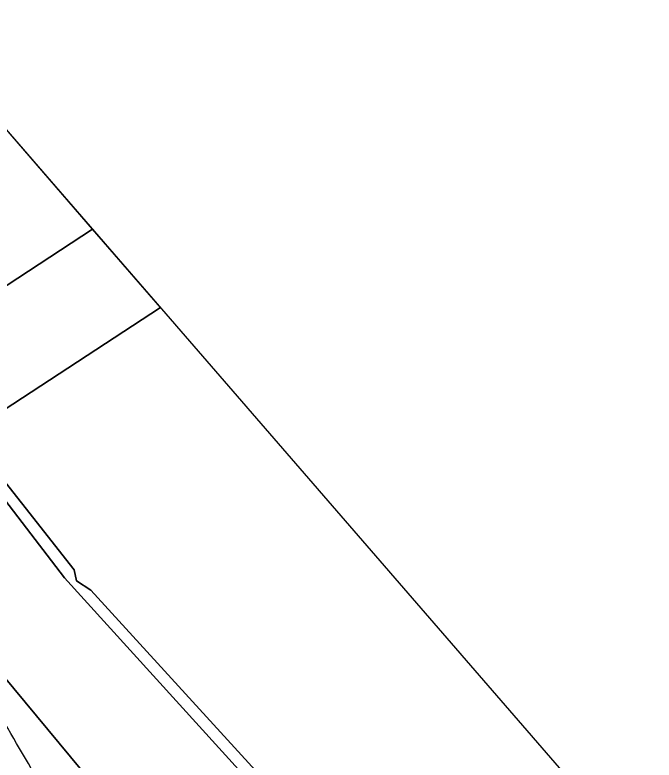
# Model space of a CAD drawing. Extents: x 155018 to 156648, y 383979 to 385733.
# Drawn here: x 156069.05 to 156099.91, y 385316.52 to 385352.51 of the extents above; entities that cross this region are included whole.
import ezdxf

# ---------------------------------------------------------------- set-up
doc = ezdxf.new("R2010")
doc.units = 0
for name, color, linetype in [('IMGEO_Berm_groen', 7, 'Continuous'), ('IMGEO_Dek', 7, 'Continuous'), ('IMGEO_Fietspad_gesloten', 7, 'Continuous'), ('IMGEO_Gemengd_bos', 7, 'Continuous'), ('IMGEO_Hek', 7, 'Continuous'), ('IMGEO_Kademuur', 7, 'Continuous'), ('IMGEO_Rijbaan_regionaal_gesloten', 7, 'Continuous'), ('IMGEO_Waterloop', 7, 'Continuous')]:
    doc.layers.add(name, color=color, linetype=linetype)

msp = doc.modelspace()

# ---------------------------------------------------------------- linework, layer by layer
at = {"layer": 'IMGEO_Berm_groen'}
msp.add_lwpolyline([(156074.004, 385313.941), (156062.257, 385328.091), (156061.52, 385327.597), (156061.823, 385327.264), (156062.065, 385327.481), (156062.69, 385326.694), (156063.91, 385325.112), (156065.129, 385323.529), (156067.376, 385320.213)], dxfattribs=at)
msp.add_arc((155968.372, 385258.194), 116.826, 27.64463, 32.06441, dxfattribs=at)
at = {"layer": 'IMGEO_Dek'}
msp.add_lwpolyline([(156076.075, 385338.383), (156065.613, 385350.451), (156054.498, 385343.148), (156052.541, 385341.843), (156050.569, 385340.527), (156047.626, 385338.564), (156046.543, 385337.842), (156042.708, 385335.284), (156042.993, 385334.956), (156044.365, 385333.38), (156049.103, 385327.937), (156049.904, 385327.016), (156050.24, 385326.63), (156052.597, 385323.922), (156052.879, 385323.598), (156053.163, 385323.272), (156056.375, 385325.406), (156056.869, 385325.734), (156057.859, 385326.392), (156060.855, 385328.382), (156061.595, 385328.874), (156062.788, 385329.667), (156064.925, 385331.087)], close=True, dxfattribs=at)
at = {"layer": 'IMGEO_Fietspad_gesloten'}
msp.add_lwpolyline([(156064.925, 385331.087), (156076.075, 385338.383), (156072.797, 385342.164), (156072.797, 385342.164), (156064.019, 385336.422)], dxfattribs=at)
msp.add_arc((155968.372, 385258.194), 116.826, 27.64463, 32.06441, dxfattribs=at)
at = {"layer": 'IMGEO_Gemengd_bos'}
msp.add_lwpolyline([(156135.625, 385252.086), (156135.226, 385251.667), (156134.938, 385251.539), (156134.637, 385251.276), (156127.821, 385259.093), (156128.123, 385259.356), (156128.387, 385259.711), (156128.685, 385260.07), (156127.082, 385261.904), (156112.026, 385279.183), (156097.961, 385295.369), (156084.447, 385310.985), (156071.441, 385325.325), (156066.924, 385331.218), (156065.587, 385330.322), (156063.445, 385328.887), (156062.257, 385328.091), (156074.004, 385313.941)], dxfattribs=at)
at = {"layer": 'IMGEO_Hek'}
for points in [[(156072.797, 385342.164), (156064.019, 385336.422)], [(156072.797, 385342.164), (156072.797, 385342.164)], [(156076.075, 385338.383), (156064.925, 385331.087)]]:
    msp.add_lwpolyline(points, dxfattribs=at)
at = {"layer": 'IMGEO_Kademuur'}
msp.add_lwpolyline([(156127.534, 385262.298), (156112.479, 385279.577), (156098.415, 385295.762), (156084.896, 385311.383), (156072.711, 385324.718), (156072.021, 385325.18), (156071.902, 385325.71), (156066.811, 385332.185), (156066.417, 385331.861), (156066.924, 385331.218), (156071.441, 385325.325), (156084.447, 385310.985), (156097.961, 385295.369), (156112.026, 385279.183), (156127.082, 385261.904), (156128.685, 385260.07), (156130.763, 385257.693), (156131.761, 385256.551), (156132.213, 385256.946)], close=True, dxfattribs=at)
at = {"layer": 'IMGEO_Rijbaan_regionaal_gesloten'}
msp.add_lwpolyline([(156072.797, 385342.164), (156067.364, 385348.431), (156067.364, 385348.431), (156056.23, 385341.145), (156054.23, 385339.836), (156053.001, 385339.032), (156052.251, 385338.541), (156049.28, 385336.597), (156048.205, 385335.893), (156047.581, 385335.484), (156044.365, 385333.38), (156049.103, 385327.937), (156049.904, 385327.016), (156053.1, 385329.159), (156053.64, 385329.52), (156054.657, 385330.201), (156056.458, 385331.4), (156057.634, 385332.185), (156058.375, 385332.68), (156059.58, 385333.479), (156061.663, 385334.861), (156062.371, 385335.331), (156064.019, 385336.422), (156072.797, 385342.164)], close=True, dxfattribs=at)
at = {"layer": 'IMGEO_Waterloop'}
for points in [[(156648.236, 384678.397), (156061.156, 385355.592)], [(156066.811, 385332.185), (156071.902, 385325.71), (156072.021, 385325.18), (156072.711, 385324.718), (156084.896, 385311.383)]]:
    msp.add_lwpolyline(points, dxfattribs=at)

doc.saveas('drawing.dxf')
